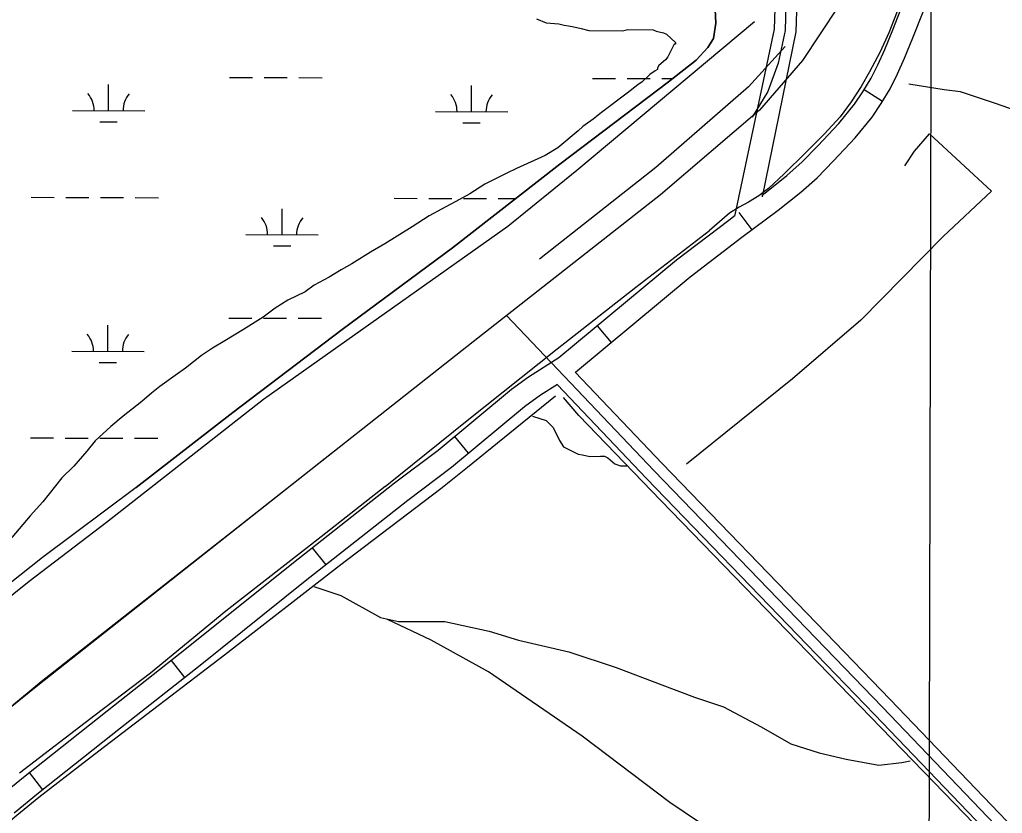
# Model space of a CAD drawing. Extents: x 3161665 to 3199565, y 885729 to 911164.
# Drawn here: x 3190776 to 3192135, y 903325 to 904422 of the extents above; entities that cross this region are included whole.
import ezdxf

# ---------------------------------------------------------------- set-up
doc = ezdxf.new("R2010")
doc.units = 0
for name, color, linetype in [('V-GRID-MAJR', 7, 'Continuous'), ('V-LEVE-TOET', 7, 'Continuous'), ('V-ROAD-CNTR', 7, 'Continuous'), ('V-SITE-VEGE', 7, 'Continuous'), ('V-TOPO-SHOR', 7, 'Continuous'), ('V-WETL-SWMP', 7, 'Continuous')]:
    doc.layers.add(name, color=color, linetype=linetype)

msp = doc.modelspace()

# ---------------------------------------------------------------- linework, layer by layer
at = {"layer": 'V-GRID-MAJR'}
msp.add_spline([(3192003.725, 891123.28), (3192018.711, 897184.122), (3192033.702, 903246.909), (3192048.693, 909309.741), (3192048.698, 909311.64)], degree=3, dxfattribs=at)
at = {"layer": 'V-LEVE-TOET'}
for points in [[(3190936.899000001, 903775.2269999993), (3191070.576000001, 903878.8929999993), (3191221.745000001, 903993.6069999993), (3191374.462000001, 904106.7469999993), (3191522.778000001, 904222.2649999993), (3191673.423000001, 904336.4609999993), (3191711.616000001, 904366.3069999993), (3191727.611000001, 904383.5939999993), (3191735.252000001, 904396.2689999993), (3191738.541000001, 904417.5579999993), (3191737.466000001, 904445.3799999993), (3191728.096000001, 904476.1289999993), (3191712.544000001, 904500.7679999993), (3191704.571000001, 904514.9279999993)], [(3192018.808000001, 904512.8099999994), (3191992.774000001, 904441.8859999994), (3191977.719000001, 904404.2189999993), (3191965.783000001, 904377.6399999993), (3191951.214000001, 904350.0719999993), (3191939.7320000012, 904329.7539999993), (3191925.618000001, 904308.4469999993), (3191910.495000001, 904287.7559999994)], [(3191910.495000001, 904287.7559999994), (3191888.680000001, 904263.6809999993), (3191863.2150000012, 904238.4229999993), (3191833.071000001, 904209.1639999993), (3191811.284000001, 904188.7269999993), (3191798.267000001, 904178.5259999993), (3191783.648000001, 904169.9529999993), (3191771.065000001, 904163.1839999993), (3191757.657000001, 904154.6029999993), (3191730.118000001, 904130.8049999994)], [(3191281.427000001, 903776.7689999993), (3191394.862000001, 903868.1629999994), (3191519.184000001, 903967.1859999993), (3191627.795000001, 904052.1949999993), (3191730.118000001, 904130.8049999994)], [(3190936.899000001, 903775.2269999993), (3190807.279000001, 903678.3769999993), (3190661.193000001, 903562.8129999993), (3190524.472000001, 903457.5799999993), (3190406.979000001, 903364.5719999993), (3190344.132000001, 903315.2869999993), (3190305.367000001, 903287.4689999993), (3190272.562000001, 903266.0739999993), (3190244.572000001, 903248.5759999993), (3190216.322000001, 903233.8939999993), (3190186.952000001, 903219.5019999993), (3190153.647000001, 903205.9879999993), (3190092.142000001, 903183.4169999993), (3189975.0530000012, 903140.7589999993), (3189862.176000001, 903096.6589999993), (3189817.863000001, 903078.4509999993), (3189748.467000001, 903054.2529999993), (3189584.577000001, 902998.7529999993), (3189543.671000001, 902984.1729999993), (3189436.745000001, 902945.6499999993), (3189333.759000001, 902907.3789999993), (3189170.716000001, 902851.8699999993)], [(3191281.427000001, 903776.7689999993), (3191192.649000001, 903707.0919999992), (3191061.114000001, 903604.4509999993), (3190956.719000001, 903518.5149999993), (3190880.275000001, 903460.6199999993), (3190775.750000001, 903380.6269999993)]]:
    msp.add_lwpolyline(points, dxfattribs=at)
at = {"layer": 'V-ROAD-CNTR'}
for p, q in [((3191943.7618267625, 904325.5644479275), (3191969.208479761, 904309.675210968)), ((3191770.3299225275, 904155.461509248), (3191788.276588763, 904131.4216013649)), ((3191574.525878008, 903998.8636415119), (3191593.7055406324, 903975.7954698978)), ((3191377.1689174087, 903846.0085601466), (3191396.3109525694, 903822.9091556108)), ((3191180.605473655, 903692.1779847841), (3191199.1686924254, 903668.6109122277)), ((3190985.2951452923, 903536.1261311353), (3191003.856597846, 903512.5576674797)), ((3190789.1042859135, 903381.107610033), (3190807.7339622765, 903357.5930367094))]:
    msp.add_line(p, q, dxfattribs=at)
for points in [[(3192566.238830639, 905414.3281436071), (3192509.472944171, 905334.496303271), (3192358.837245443, 905154.0426641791), (3192165.9216312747, 904913.3071456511), (3192100.5947619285, 904820.9013304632), (3192036.193890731, 904692.6085870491), (3191980.8130014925, 904579.6998128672), (3191907.377148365, 904439.683092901), (3191858.7262456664, 904365.9542403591), (3191798.941365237, 904297.2693777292), (3191662.2316386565, 904179.9216124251), (3191402.9461572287, 903976.8880184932), (3191082.878797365, 903724.190523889), (3190805.521352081, 903506.7409587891), (3190668.175626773, 903392.6391869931)], [(3190744.685473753, 905397.7991766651), (3190788.9273852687, 905348.9152744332), (3190857.568247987, 905263.4234454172), (3190898.8071655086, 905199.794572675), (3191002.639957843, 905061.4948492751), (3191052.2298586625, 905002.230967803), (3191085.6277918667, 904971.434029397), (3191147.341668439, 904923.5251252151), (3191222.706517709, 904877.785216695), (3191304.603353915, 904839.6502929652), (3191361.655239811, 904806.373359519), (3191434.534094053, 904771.6774289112), (3191478.6730057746, 904747.015478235), (3191509.421944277, 904726.5385191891), (3191545.8828713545, 904702.4095674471), (3191610.4317422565, 904654.6796629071), (3191682.804597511, 904599.0447741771), (3191774.547414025, 904510.5299512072), (3191807.807347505, 904482.415007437), (3191832.025299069, 904470.421031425), (3191844.335274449, 904462.6460469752), (3191850.4982621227, 904448.3650755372), (3191849.395264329, 904405.5711611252), (3191802.901394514, 904177.2521010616)], [(3190766.089430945, 905329.4413133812), (3190833.2222966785, 905245.8294806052), (3190874.1952147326, 905182.610607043), (3190979.124004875, 905042.8508865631), (3191030.4659021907, 904981.4910092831), (3191066.225830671, 904948.5160752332), (3191130.3057025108, 904898.7711747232), (3191208.5505460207, 904851.2852696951), (3191290.683381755, 904813.0383461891), (3191347.625267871, 904779.8254126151), (3191420.756121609, 904745.0114822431), (3191463.019037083, 904721.3975294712), (3191492.829977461, 904701.5445691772), (3191528.674905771, 904677.8236166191), (3191592.3697783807, 904630.723710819), (3191663.186636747, 904576.286819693), (3191754.427454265, 904488.2559957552), (3191791.225380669, 904457.1490579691), (3191813.069336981, 904446.3310796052), (3191819.322324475, 904442.1220880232), (3191820.2163226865, 904437.7990966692), (3191819.477324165, 904409.1171540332), (3191765.1116556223, 904152.4790432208)], [(3191802.3097061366, 904179.3355817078), (3191806.4194831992, 904182.4036798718), (3191837.0494891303, 904206.7083514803), (3191858.0858411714, 904225.4098049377), (3191879.874200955, 904247.6050033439), (3191908.7742432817, 904278.5815657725), (3191930.5396357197, 904305.2178793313), (3191941.860021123, 904322.5187014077), (3191953.4603378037, 904341.0966377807), (3191962.564896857, 904359.922803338), (3191972.1654623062, 904380.7478909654), (3191983.393528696, 904408.0532009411), (3191998.1946842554, 904445.9831536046), (3192043.3097955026, 904563.3158273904), (3192081.688028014, 904663.9647267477), (3192099.899593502, 904704.918930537), (3192113.703186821, 904729.0320269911), (3192128.3724358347, 904751.1861134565), (3192148.0832083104, 904778.1609896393)], [(3191544.4106260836, 903934.810001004), (3191703.0418961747, 904066.7014353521), (3191774.6536131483, 904121.2515542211), (3191824.7205168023, 904158.6283201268), (3191856.3545108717, 904183.7296485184), (3191878.7801588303, 904203.6661950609), (3191901.5497990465, 904226.8609966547), (3191931.3817567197, 904258.836434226), (3191954.774364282, 904287.4641206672), (3191967.1379788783, 904306.3592985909), (3191979.763662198, 904326.5793622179), (3191989.693103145, 904347.1111966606), (3191999.672537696, 904368.7581090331), (3192011.242471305, 904396.8947990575), (3192026.1693157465, 904435.146846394), (3192071.3262044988, 904552.5881726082), (3192109.429971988, 904652.5172732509), (3192126.6924064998, 904691.3370694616), (3192139.2548131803, 904713.2819730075)], [(3191835.357292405, 904443.0820861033), (3191834.436294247, 904407.3441575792), (3191824.8073135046, 904362.2202478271), (3191810.391342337, 904322.7693267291), (3191788.965385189, 904287.3033976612)], [(3190720.9323256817, 903326.2098516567), (3190783.3451422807, 903376.5448658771), (3190896.94019825, 903466.5417839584), (3191006.741932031, 903553.0166472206), (3191152.246493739, 903669.8402953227), (3191294.4199410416, 903781.8269156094), (3191354.482466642, 903827.2087318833), (3191455.876504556, 903911.2320336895), (3191479.4079159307, 903928.2495846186), (3191521.732796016, 903954.9696772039), (3191684.3541038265, 904090.1785646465), (3191756.590386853, 904145.2044457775), (3191765.6177735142, 904151.9437184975)], [(3193136.427690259, 902284.703402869), (3193028.538906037, 902381.4832093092), (3192675.297612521, 902740.6674909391), (3192280.886401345, 903146.5026792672), (3191969.064024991, 903471.7050288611), (3191653.387656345, 903798.2553757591), (3191448.8400654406, 904013.4159454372)], [(3191890.720181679, 903574.3288236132), (3191664.2156346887, 903808.6353549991), (3191544.329491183, 903934.7425426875)], [(3190768.1953489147, 903325.7861979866), (3190802.076857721, 903353.1111341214), (3190915.535801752, 903443.0002160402), (3191025.4140679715, 903529.5353527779), (3191170.919506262, 903646.359704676), (3191312.74605896, 903758.0730843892), (3191373.1055333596, 903803.6792681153), (3191474.257495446, 903887.501966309), (3191496.222084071, 903903.38641538), (3191519.5200791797, 903918.0946575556)], [(3191864.4462342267, 903558.3448555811), (3191642.559678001, 903787.8753965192), (3191519.0473976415, 903917.7962492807)], [(3191206.986549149, 903822.1993278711), (3190800.831361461, 903501.4539693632), (3190592.6067779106, 903333.9483043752)], [(3192601.805759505, 902837.8112966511), (3192291.6783797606, 903156.920658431), (3191979.870003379, 903482.1090080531), (3191890.720181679, 903574.3288236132)], [(3192585.6647917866, 902811.3743495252), (3192270.094422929, 903136.084700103), (3191958.258046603, 903461.301049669), (3191864.4462342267, 903558.3448555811)]]:
    msp.add_lwpolyline(points, dxfattribs=at)
at = {"layer": 'V-SITE-VEGE'}
msp.add_lwpolyline([(3191490.622000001, 904423.1199999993), (3191504.039000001, 904417.8359999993), (3191521.629000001, 904416.6609999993), (3191528.859000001, 904414.5309999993), (3191535.062000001, 904413.4449999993), (3191542.302000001, 904412.3519999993), (3191552.636000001, 904410.1969999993), (3191562.964000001, 904407.0069999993), (3191609.548000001, 904406.6339999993), (3191616.812000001, 904408.6449999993), (3191652.009000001, 904408.3599999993), (3191656.134000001, 904406.2569999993), (3191666.468000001, 904404.1019999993), (3191670.592000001, 904401.9989999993), (3191682.923000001, 904390.5119999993), (3191682.905000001, 904388.4409999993), (3191680.837000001, 904388.4579999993), (3191675.567000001, 904377.1139999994), (3191672.4110000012, 904370.9269999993), (3191669.274000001, 904366.8079999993), (3191659.890000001, 904358.6039999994), (3191657.795000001, 904355.5159999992), (3191657.776000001, 904353.4449999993), (3191654.655000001, 904351.3989999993), (3191647.366000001, 904346.2809999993), (3191636.932000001, 904336.0129999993), (3191630.685000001, 904331.9229999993), (3191616.101000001, 904320.6529999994), (3191580.687000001, 904294.0199999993), (3191569.225000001, 904284.7939999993), (3191554.647000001, 904274.5579999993), (3191548.386000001, 904268.3979999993), (3191520.245000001, 904244.8149999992), (3191502.562000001, 904234.6039999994), (3191463.073000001, 904216.2869999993), (3191449.564000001, 904210.1829999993), (3191431.892000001, 904201.0079999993), (3191419.420000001, 904194.8969999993), (3191398.606000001, 904181.6079999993), (3191384.047000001, 904173.4419999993), (3191359.092000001, 904160.1819999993), (3191342.454000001, 904150.9999999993), (3191318.5190000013, 904135.6649999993), (3191281.059000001, 904112.1559999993), (3191261.298000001, 904100.9269999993), (3191235.284000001, 904084.5709999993), (3191220.725000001, 904076.4059999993), (3191204.076000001, 904066.1869999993), (3191183.281000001, 904054.9679999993), (3191170.782000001, 904045.7519999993), (3191146.882000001, 904034.5549999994), (3191129.191000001, 904023.3099999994), (3191112.527000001, 904011.0219999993), (3191085.469000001, 903993.6399999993), (3191059.463000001, 903978.3189999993), (3191042.817000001, 903968.1019999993), (3191027.205000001, 903957.8739999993), (3191005.322000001, 903940.4519999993), (3190990.747000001, 903930.2159999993), (3190969.916000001, 903914.8539999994), (3190958.456000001, 903905.6299999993), (3190944.904000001, 903894.3489999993), (3190918.858000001, 903873.8549999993), (3190902.177000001, 903859.4939999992), (3190880.280000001, 903840.0009999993), (3190868.776000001, 903825.5999999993), (3190851.009000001, 903805.0379999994), (3190834.312000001, 903788.6089999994), (3190808.165000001, 903755.6889999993), (3190790.407000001, 903736.1619999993), (3190765.319000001, 903706.3449999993)], dxfattribs=at)
at = {"layer": 'V-TOPO-SHOR'}
for points in [[(3192018.808000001, 904512.8099999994), (3191992.774000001, 904441.8859999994), (3191977.719000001, 904404.2189999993), (3191965.783000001, 904377.6399999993), (3191951.214000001, 904350.0719999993), (3191939.7320000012, 904329.7539999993), (3191925.618000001, 904308.4469999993), (3191910.495000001, 904287.7559999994)], [(3191792.130335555, 904419.0992994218), (3191546.4370937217, 904213.4945096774), (3191451.1921991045, 904136.3995495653), (3191113.0154206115, 903897.2329452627), (3190895.8339409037, 903727.1076994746), (3190789.0281159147, 903645.5953747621), (3190484.6045611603, 903401.0232438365)], [(3191834.706569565, 904385.2406053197), (3191783.9361068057, 904329.3732144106), (3191655.738647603, 904217.6970272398), (3191494.631593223, 904090.9877377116)], [(3193142.996000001, 903798.1319999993), (3193024.437000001, 903871.3889999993), (3192917.280000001, 903939.4069999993), (3192813.692000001, 904001.4549999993), (3192724.098000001, 904053.5769999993), (3192678.319000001, 904077.8399999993), (3192588.287000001, 904123.5059999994), (3192526.523000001, 904151.5119999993), (3192473.890000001, 904174.5359999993), (3192430.007000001, 904193.8749999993), (3192374.650000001, 904215.4999999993), (3192330.493000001, 904232.6459999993), (3192235.457000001, 904266.6019999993), (3192180.608000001, 904286.9319999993), (3192125.361000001, 904306.3619999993), (3192077.190000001, 904322.2479999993), (3192054.613000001, 904325.0129999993), (3192005.600000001, 904332.8979999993)], [(3192000.0590437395, 904220.0501086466), (3192013.4322331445, 904240.4574871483), (3192033.921644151, 904264.4034449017), (3192119.9372722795, 904185.1329389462), (3192053.1572640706, 904122.1922958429), (3191939.1688102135, 904006.9306537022), (3191844.8027009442, 903925.3909848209), (3191697.931996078, 903807.5359560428)], [(3191281.427000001, 903776.7689999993), (3191394.862000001, 903868.1629999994), (3191519.184000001, 903967.1859999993), (3191627.795000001, 904052.1949999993), (3191730.118000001, 904130.8049999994)], [(3191517.072000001, 903901.5479999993), (3191470.765000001, 903864.4889999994), (3191395.149000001, 903803.2339999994), (3191358.281000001, 903773.7419999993)], [(3193020.8982089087, 902350.5069598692), (3192788.6407917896, 902598.0358985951), (3192299.262151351, 903100.2568733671), (3192054.5767374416, 903353.1444629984), (3191662.723873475, 903757.4099672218), (3191549.2471462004, 903874.94871926), (3191527.9766075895, 903899.8750264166)], [(3191485.269512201, 903874.200795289), (3191503.9154136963, 903867.9399211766), (3191513.6679913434, 903858.1443741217), (3191522.514439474, 903840.3538201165), (3191527.8262146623, 903831.4565899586), (3191548.2414057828, 903821.6376050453), (3191554.459310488, 903820.7353818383), (3191564.2275133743, 903818.0482437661), (3191579.3348356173, 903818.9035912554), (3191584.6661423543, 903818.8918723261), (3191589.103038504, 903816.2164531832), (3191598.85952246, 903808.1980083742), (3191606.8506231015, 903805.5147766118), (3191615.7361343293, 903805.4952450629)], [(3191358.281000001, 903773.7419999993), (3191218.054000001, 903666.8859999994), (3191059.410000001, 903543.6209999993), (3190885.285000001, 903410.6649999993), (3190802.576000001, 903346.8469999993), (3190772.151000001, 903321.6829999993), (3190736.496000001, 903292.3269999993), (3190676.821000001, 903244.1069999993), (3190572.393000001, 903160.8289999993), (3190442.388000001, 903056.1989999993), (3190429.795000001, 903046.2929999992), (3190407.933000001, 903032.4159999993), (3190360.563000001, 903006.6189999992), (3190280.936000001, 902967.0289999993), (3190242.680000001, 902949.2439999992), (3190204.632000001, 902933.5749999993), (3190088.975000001, 902889.6559999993), (3189979.864000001, 902845.8779999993), (3189944.729000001, 902833.2639999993), (3189851.8740000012, 902800.5179999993), (3189824.263000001, 902790.1539999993), (3189805.723000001, 902782.4099999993), (3189794.121000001, 902775.7679999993), (3189784.794000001, 902765.2559999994)], [(3191281.427000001, 903776.7689999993), (3191192.649000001, 903707.0919999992), (3191061.114000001, 903604.4509999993), (3190956.719000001, 903518.5149999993), (3190880.275000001, 903460.6199999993), (3190775.750000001, 903380.6269999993)], [(3191182.64259124, 903638.5102692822), (3191219.93439423, 903625.9885210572), (3191274.9581565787, 903595.6566872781), (3191299.825869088, 903590.270692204), (3191363.8015499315, 903590.1300650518), (3191425.0822800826, 903576.6670305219), (3191465.9282875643, 903564.1374696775), (3191535.200118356, 903547.9912033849), (3191600.9060257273, 903526.5214429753), (3191663.940420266, 903502.3918886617), (3191709.219417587, 903485.4098064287), (3191749.1749207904, 903471.9936476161), (3191801.538889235, 903444.3333266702), (3191842.3614588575, 903421.1411523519), (3191881.4303640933, 903408.615497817), (3191918.729979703, 903399.6479540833), (3191964.028508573, 903391.5513830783), (3191996.024161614, 903395.0352739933), (3192007.581185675, 903397.6755363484)], [(3192164.4816818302, 903227.6165634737), (3192120.026781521, 903215.2745054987), (3192026.7230541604, 903212.8139333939), (3191869.4475522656, 903212.271090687), (3191755.873167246, 903285.3822865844), (3191675.1341575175, 903339.7616421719), (3191553.603828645, 903431.5499900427), (3191424.070680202, 903520.6902629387), (3191345.0853348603, 903564.4030987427), (3191284.726359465, 903592.9695492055)]]:
    msp.add_lwpolyline(points, dxfattribs=at)
at = {"layer": 'V-WETL-SWMP'}
for p, q in [((3190898.8802460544, 904296.350319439), (3190898.979917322, 904332.3501394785)), ((3191066.071187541, 904342.3184172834), (3191098.0708797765, 904342.2299874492)), ((3191114.070725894, 904342.1857725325), (3191146.070418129, 904342.0973426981)), ((3191162.070264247, 904342.0531277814), (3191194.0699564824, 904341.964697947)), ((3191400.7834188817, 904294.9633306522), (3191400.883090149, 904330.9631506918)), ((3191567.974360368, 904340.9314284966), (3191599.974052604, 904340.8429986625)), ((3191615.9738987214, 904340.7987837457), (3191647.9735909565, 904340.7103539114)), ((3191663.973437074, 904340.6661389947), (3191678.7590070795, 904340.6252796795)), ((3190848.8807269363, 904296.4884910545), (3190948.879765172, 904296.2121478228)), ((3191350.783899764, 904295.1015022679), (3191450.7829379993, 904294.8251590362)), ((3190886.8376384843, 904280.9525577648), (3190910.8374076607, 904280.8862353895)), ((3191388.7408113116, 904279.5655689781), (3191412.7405804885, 904279.4992466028)), ((3190791.7048395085, 904176.5751758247), (3190823.704531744, 904176.4867459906)), ((3190839.704377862, 904176.4425310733), (3190871.704070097, 904176.3541012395)), ((3190887.703916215, 904176.3098863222), (3190919.70360845, 904176.2214564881)), ((3190935.703454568, 904176.1772415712), (3190967.703146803, 904176.0888117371)), ((3191293.608012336, 904175.188187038), (3191325.6077045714, 904175.0997572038)), ((3191341.6075506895, 904175.0555422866), (3191373.6072429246, 904174.9671124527)), ((3191389.607089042, 904174.9228975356), (3191421.606781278, 904174.8344677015)), ((3191437.6066273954, 904174.7902527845), (3191461.750783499, 904174.7235314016)), ((3191138.877012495, 904124.873645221), (3191138.9766837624, 904160.8734652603)), ((3191088.8774933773, 904125.0118168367), (3191188.876531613, 904124.7354736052)), ((3191126.8344049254, 904109.4758835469), (3191150.8341741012, 904109.4095611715)), ((3191065.1501281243, 904009.6450802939), (3191097.1498203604, 904009.5566504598)), ((3191113.1496664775, 904009.5124355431), (3191145.1493587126, 904009.4240057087)), ((3191161.14920483, 904009.379790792), (3191193.148897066, 904009.2913609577)), ((3190897.9591866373, 903963.6769824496), (3190898.0588579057, 903999.6768024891)), ((3190847.95966752, 903963.8151540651), (3190947.9587057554, 903963.5388108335)), ((3190885.9165790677, 903948.2792207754), (3190909.916348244, 903948.2128984)), ((3190790.7837800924, 903843.9018388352), (3190822.7834723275, 903843.8134090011)), ((3190838.783318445, 903843.769194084), (3190870.7830106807, 903843.6807642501)), ((3190886.7828567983, 903843.6365493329), (3190918.782549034, 903843.5481194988)), ((3190934.782395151, 903843.5039045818), (3190966.7820873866, 903843.4154747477))]:
    msp.add_line(p, q, dxfattribs=at)
for points in [[(3191737.466000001, 904445.3799999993), (3191738.542000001, 904417.5579999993), (3191735.251000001, 904396.2689999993), (3191727.610000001, 904383.5939999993), (3191711.615000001, 904366.3069999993), (3191673.423000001, 904336.4619999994), (3191522.778000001, 904222.2639999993), (3191374.461000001, 904106.7479999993), (3191221.745000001, 903993.6069999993), (3191070.576000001, 903878.8929999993), (3190936.899000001, 903775.2279999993)], [(3190936.899000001, 903775.2279999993), (3190807.279000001, 903678.3779999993), (3190661.192000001, 903562.8129999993)]]:
    msp.add_lwpolyline(points, dxfattribs=at)
for centre, radius, start, end in [((3190843.63915582, 904296.9777803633), 35.24628790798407, 359.0698421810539, 40.61350051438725), ((3190954.1239654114, 904296.6724601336), 35.246287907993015, 139.06984632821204, 180.61350466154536), ((3191345.542328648, 904295.5907915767), 35.24628790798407, 359.0698421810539, 40.61350051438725), ((3191456.027138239, 904295.2854713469), 35.246287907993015, 139.06984632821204, 180.61350466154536), ((3191083.635922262, 904125.5011061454), 35.24628790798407, 359.0698421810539, 40.61350051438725), ((3191194.1207318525, 904125.1957859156), 35.246287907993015, 139.06984632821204, 180.61350466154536), ((3190842.718096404, 903964.3044433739), 35.24628790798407, 359.0698421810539, 40.61350051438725), ((3190953.202905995, 903963.9991231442), 35.246287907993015, 139.06984632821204, 180.61350466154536)]:
    msp.add_arc(centre, radius, start, end, dxfattribs=at)

doc.saveas('drawing.dxf')
